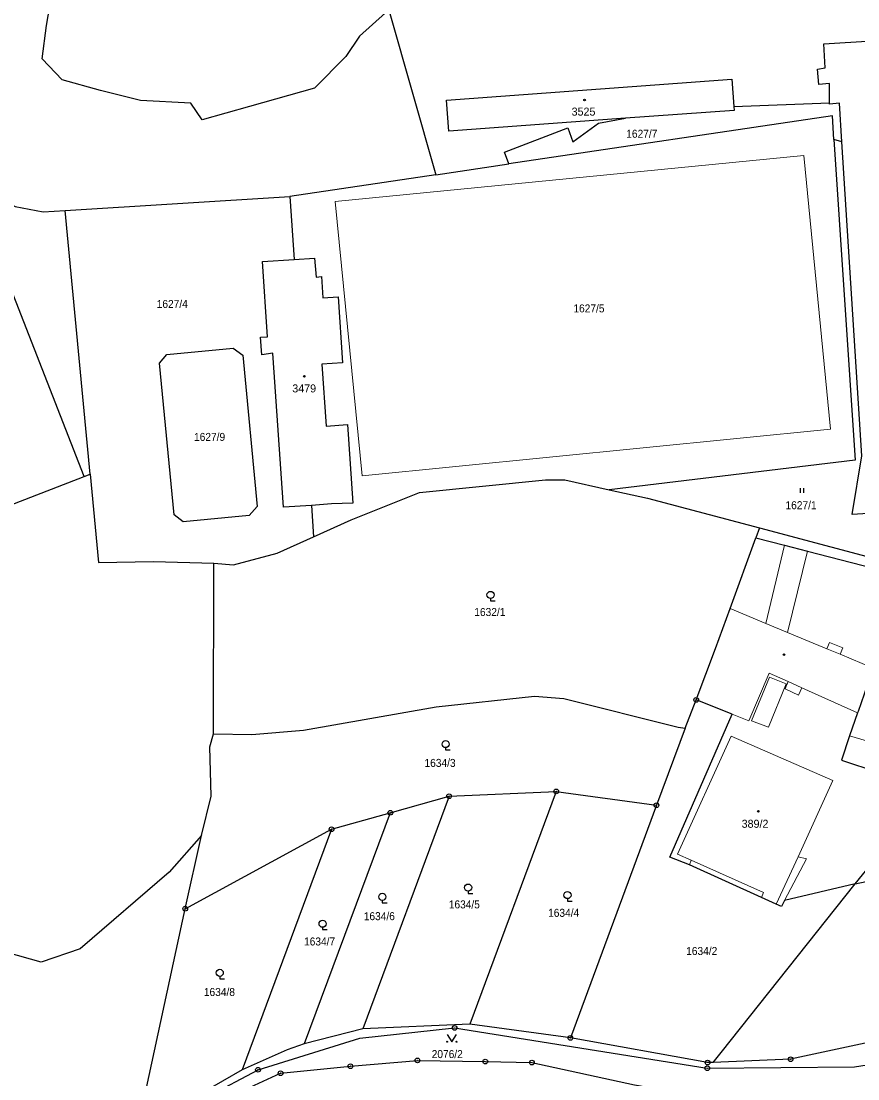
# Model space of a CAD drawing. Extents: x -679733 to -673243, y -1075091 to -1066557.
# Drawn here: x -677020 to -676842.2, y -1071746 to -1071521.5 of the extents above; entities that cross this region are included whole.
import ezdxf

# ---------------------------------------------------------------- set-up
doc = ezdxf.new("R2010")
doc.units = 0
doc.header["$LTSCALE"] = 0.68
for name, color, linetype, lineweight in [('1', 7, 'Continuous', 25), ('3', 7, 'Continuous', 25), ('4', 7, 'Continuous', 13), ('5', 7, 'Continuous', 25), ('8', 7, 'Continuous', 25)]:
    doc.layers.add(name, color=color, linetype=linetype, lineweight=lineweight)
doc.layers.add('2', color=7, linetype='Continuous')

msp = doc.modelspace()

# ---------------------------------------------------------------- linework, layer by layer
at = {"layer": '1'}
for p, q in [((-676845.62, -1071547.08), (-676847.33, -1071546.57)), ((-676931.84, -1071554.09), (-676962.91, -1071558.72)), ((-677010.64, -1071561.65), (-676962.91, -1071558.72)), ((-676962.91, -1071558.72), (-676961.97, -1071572.06)), ((-676958.3, -1071624.32), (-676957.83, -1071630.95)), ((-676863.13, -1071629.07), (-676863.89, -1071631.17)), ((-676979.11, -1071672.8), (-676979.06, -1071636.53)), ((-676878.92, -1071671.57), (-676876.56, -1071665.58)), ((-676929.05, -1071686.02), (-676947.39, -1071735.43)), ((-676906.3, -1071685.02), (-676924.64, -1071734.44)), ((-676941.54, -1071689.53), (-676959.84, -1071738.6)), ((-676985.11, -1071709.91), (-676981.66, -1071694.34)), ((-676954.03, -1071693.03), (-676972.99, -1071744.11))]:
    msp.add_line(p, q, dxfattribs=at)
for points in [[(-677016.55, -1071448.77), (-677028.68, -1071457.97), (-677038.08, -1071466.41), (-677044.21, -1071477.45), (-677053.38, -1071497), (-677054.97, -1071503.6), (-677055.46, -1071509.26), (-677053.86, -1071524.12), (-677051.99, -1071531.58), (-677045.27, -1071542.43), (-677038.18, -1071550), (-677029.36, -1071557.24), (-677021.22, -1071560.82), (-677015.3, -1071561.94), (-677010.64, -1071561.65)], [(-676941.77, -1071519.32), (-676942.54, -1071519.67), (-676948.09, -1071524.64), (-676950.96, -1071528.95), (-676957.65, -1071535.69), (-676971.44, -1071539.6), (-676981.52, -1071542.41), (-676983.94, -1071538.84), (-676994.6, -1071538.32), (-677003.11, -1071536.17), (-677011.28, -1071533.9), (-677015.48, -1071529.46), (-677014.56, -1071522.41), (-677012.22, -1071508.77), (-677011.51, -1071503.76), (-677009.08, -1071497.4), (-677006.05, -1071492.72), (-677003.27, -1071493.2), (-677002.62, -1071496.65), (-676997.47, -1071501.31), (-676979.55, -1071492.76), (-676974.34, -1071494.41)], [(-676812.2, -1071493.43), (-676813.76, -1071493.82), (-676813.57, -1071496.03), (-676836.38, -1071500.01), (-676855.98, -1071502.22), (-676871.03, -1071503.58), (-676888.75, -1071507.78), (-676905.07, -1071511.48), (-676917.72, -1071513.49), (-676933.11, -1071515.38), (-676941.77, -1071519.32), (-676931.84, -1071554.09), (-676916.35, -1071551.78)], [(-676848.27, -1071538.81), (-676848.26, -1071534.69), (-676850.48, -1071534.93), (-676850.78, -1071531.64), (-676849.13, -1071531.39), (-676849.43, -1071526.29), (-676804.95, -1071523.55)], [(-676891.6, -1071542.09), (-676929.11, -1071544.83), (-676929.62, -1071538.21), (-676868.99, -1071533.77), (-676868.58, -1071539.56), (-676848.27, -1071538.81)], [(-676868.58, -1071539.56), (-676868.52, -1071540.41), (-676891.6, -1071542.09)], [(-676845.62, -1071547.08), (-676846.14, -1071538.89), (-676848.27, -1071539.08), (-676848.27, -1071538.81)], [(-676916.35, -1071551.78), (-676917.31, -1071549.31), (-676903.8, -1071544.09), (-676902.8, -1071547.06), (-676897.34, -1071543.15), (-676891.6, -1071542.09)], [(-676847.33, -1071546.57), (-676847.64, -1071541.53), (-676916.35, -1071551.78)], [(-676847.33, -1071546.57), (-676842.82, -1071614.69), (-676895.03, -1071620.95)], [(-676823.98, -1071624.99), (-676843.4, -1071626.2), (-676841.35, -1071613.76), (-676845.62, -1071547.08)], [(-677006.61, -1071618.17), (-677005.34, -1071617.68), (-677010.64, -1071561.65)], [(-676958.3, -1071624.32), (-676964.21, -1071624.69), (-676966.51, -1071591.98), (-676968.83, -1071592.28), (-676969.14, -1071588.59), (-676967.6, -1071588.52), (-676968.68, -1071572.47), (-676961.97, -1071572.06)], [(-676961.97, -1071572.06), (-676957.66, -1071571.8), (-676957.3, -1071575.79), (-676956.17, -1071575.7), (-676955.87, -1071580.2), (-676952.65, -1071579.98), (-676951.67, -1071593.98), (-676956.1, -1071594.28), (-676955.18, -1071607.45), (-676950.66, -1071607.13), (-676949.5, -1071623.78), (-676954.04, -1071623.97), (-676958.3, -1071624.32)], [(-677006.61, -1071618.17), (-677022.15, -1071578.23), (-677029.76, -1071580.74)], [(-677096.97, -1071632.46), (-677079.7, -1071639.42), (-677039, -1071624.72), (-677037.17, -1071629.98), (-677006.61, -1071618.17)], [(-677005.34, -1071617.68), (-677003.57, -1071636.38), (-676991.88, -1071636.22), (-676979.06, -1071636.53)], [(-676957.83, -1071630.95), (-676949.83, -1071627.38), (-676935.36, -1071621.51), (-676908.58, -1071618.83), (-676904.45, -1071618.86), (-676895.03, -1071620.95)], [(-676895.03, -1071620.95), (-676886.88, -1071622.76), (-676863.13, -1071629.07)], [(-676863.13, -1071629.07), (-676832.82, -1071637.12), (-676830.8, -1071634.82), (-676826.76, -1071630.22), (-676823.98, -1071624.99)], [(-676979.06, -1071636.53), (-676974.89, -1071636.92), (-676965.59, -1071634.42), (-676957.83, -1071630.95)], [(-676876.56, -1071665.58), (-676872.44, -1071654.7), (-676869.34, -1071646.18), (-676863.89, -1071631.17)], [(-676863.89, -1071631.17), (-676857.79, -1071632.74), (-676852.95, -1071633.99), (-676831.73, -1071639.47)], [(-676835.31, -1071648.92), (-676838.88, -1071658.62), (-676838.96, -1071658.81), (-676842.13, -1071668.06), (-676842.31, -1071668.29), (-676844.03, -1071673.2), (-676845.69, -1071678.37), (-676837.96, -1071680.94), (-676839.83, -1071686.66), (-676832, -1071689.21), (-676830.1, -1071683.5), (-676827.9, -1071684.22)], [(-676979.11, -1071672.8), (-676970.95, -1071672.91), (-676959.99, -1071672.04), (-676931.82, -1071667.04), (-676910.88, -1071664.78), (-676904.68, -1071665.31), (-676880.4, -1071671.36), (-676878.92, -1071671.57)], [(-676842.81, -1071704.63), (-676857.8, -1071708.16), (-676858.46, -1071709.42), (-676859.55, -1071708.92), (-676862.68, -1071707.5), (-676878.01, -1071700.63), (-676882.14, -1071698.97), (-676868.91, -1071668.62), (-676876.56, -1071665.58)], [(-676878.92, -1071671.57), (-676885, -1071687.94), (-676903.28, -1071737.36)], [(-676981.66, -1071694.34), (-676979.62, -1071686.02), (-676979.92, -1071675.51), (-676979.11, -1071672.8)], [(-676941.54, -1071689.53), (-676929.05, -1071686.02), (-676906.3, -1071685.02), (-676885, -1071687.94)], [(-676842.81, -1071704.63), (-676831.24, -1071690.47), (-676827.9, -1071684.22)], [(-676985.11, -1071709.91), (-676954.03, -1071693.03), (-676941.54, -1071689.53)], [(-676981.66, -1071694.34), (-676988.54, -1071702.17), (-677007.4, -1071718.46), (-677015.75, -1071721.28), (-677022.98, -1071719.19), (-677031.5, -1071710.88), (-677035.45, -1071711.18), (-677060.3, -1071726.54), (-677071.55, -1071730.26), (-677072.54, -1071729.05)], [(-676842.81, -1071704.63), (-676816.93, -1071699.18), (-676796.48, -1071711.59)], [(-676872.93, -1071742.54), (-676871.24, -1071740.48), (-676842.81, -1071704.63)], [(-676972.99, -1071744.11), (-676981.37, -1071748.94), (-676992.4, -1071756.81), (-676996.06, -1071760.38), (-676985.11, -1071709.91)], [(-676796.48, -1071711.59), (-676831.76, -1071736.58), (-676856.51, -1071741.89), (-676872.93, -1071742.54)], [(-677018.95, -1071790.41), (-676998.13, -1071764.06), (-676991.09, -1071757.75), (-676980.3, -1071749.81), (-676969.65, -1071744.11), (-676948.02, -1071737.42), (-676927.88, -1071735.23), (-676874.21, -1071743.78), (-676842.93, -1071743.5), (-676823.69, -1071740.46)], [(-676872.93, -1071742.54), (-676874.16, -1071742.59), (-676903.28, -1071737.36), (-676924.64, -1071734.44), (-676947.39, -1071735.43), (-676959.84, -1071738.6)], [(-676959.84, -1071738.6), (-676963.43, -1071739.85), (-676972.99, -1071744.11)], [(-677008.25, -1071788.41), (-676995.25, -1071771.16), (-676987.7, -1071761.27), (-676980.12, -1071752.62), (-676972.27, -1071748.26), (-676964.86, -1071744.84), (-676950.01, -1071743.35), (-676935.78, -1071742.14), (-676921.36, -1071742.37), (-676911.47, -1071742.59), (-676889.65, -1071747.32), (-676853.71, -1071753.48), (-676844.92, -1071752.82), (-676823.69, -1071740.46)]]:
    msp.add_lwpolyline(points, dxfattribs=at)
msp.add_lwpolyline([(-676972.88, -1071592.39), (-676969.81, -1071624.54), (-676971.52, -1071626.4), (-676985.52, -1071627.77), (-676987.45, -1071626.27), (-676990.57, -1071594.07), (-676989.01, -1071592.21), (-676974.9, -1071590.87)], close=True, dxfattribs=at)
at = {"layer": '3'}
for p, q in [((-676854.392, -1071621.6), (-676854.392, -1071620.595)), ((-676853.722, -1071621.6), (-676853.722, -1071620.595))]:
    msp.add_line(p, q, dxfattribs=at)
for points in [[(-676920.26, -1071644.032), (-676920.26, -1071644.53), (-676919.259, -1071644.53)], [(-676929.8, -1071675.712), (-676929.8, -1071676.21), (-676928.799, -1071676.21)], [(-676925.01, -1071706.172), (-676925.01, -1071706.67), (-676924.009, -1071706.67)], [(-676943.24, -1071708.142), (-676943.24, -1071708.64), (-676942.239, -1071708.64)], [(-676903.91, -1071707.782), (-676903.91, -1071708.28), (-676902.909, -1071708.28)], [(-676955.94, -1071713.862), (-676955.94, -1071714.36), (-676954.939, -1071714.36)], [(-676977.77, -1071724.282), (-676977.77, -1071724.78), (-676976.769, -1071724.78)], [(-676929.47, -1071736.659), (-676928.47, -1071738.16), (-676927.47, -1071736.659)]]:
    msp.add_lwpolyline(points, dxfattribs=at)
for centre, radius in [((-676920.2593, -1071643.2809), 0.75), ((-676929.7993, -1071674.9609), 0.75), ((-676925.0093, -1071705.4209), 0.75), ((-676943.2393, -1071707.3909), 0.75), ((-676903.9093, -1071707.0309), 0.75), ((-676955.9393, -1071713.1109), 0.75), ((-676977.7693, -1071723.5309), 0.75), ((-676929.47, -1071738.1595), 0.1), ((-676927.47, -1071738.1595), 0.1)]:
    msp.add_circle(centre, radius, dxfattribs=at)
at = {"layer": '4'}
for p, q in [((-676953.27, -1071559.78), (-676853.73, -1071549.97)), ((-676853.73, -1071549.97), (-676848, -1071608.1)), ((-676947.53, -1071618.01), (-676953.27, -1071559.78)), ((-676848, -1071608.1), (-676947.53, -1071618.01)), ((-676861.76, -1071649.33), (-676857.79, -1071632.74)), ((-676857.14, -1071651.25), (-676852.95, -1071633.99)), ((-676869.34, -1071646.18), (-676861.76, -1071649.33)), ((-676861.76, -1071649.33), (-676857.14, -1071651.25)), ((-676857.14, -1071651.25), (-676848.83, -1071654.71)), ((-676848.83, -1071654.71), (-676848.27, -1071653.37)), ((-676848.27, -1071653.37), (-676845.42, -1071654.54)), ((-676845.42, -1071654.54), (-676845.98, -1071655.89)), ((-676848.83, -1071654.71), (-676845.98, -1071655.89)), ((-676845.98, -1071655.89), (-676838.96, -1071658.81)), ((-676861.04, -1071659.88), (-676865.37, -1071670.03)), ((-676864.8, -1071670.01), (-676861.02, -1071660.74)), ((-676857, -1071661.69), (-676861.04, -1071659.88)), ((-676861.02, -1071660.74), (-676857.45, -1071662.19)), ((-676861.19, -1071671.4), (-676857.45, -1071662.19)), ((-676857, -1071661.69), (-676857.69, -1071663.25)), ((-676857.69, -1071663.25), (-676854.82, -1071664.54)), ((-676854.12, -1071662.99), (-676857, -1071661.69)), ((-676854.82, -1071664.54), (-676854.12, -1071662.99)), ((-676842.31, -1071668.29), (-676854.12, -1071662.99)), ((-676865.37, -1071670.03), (-676868.91, -1071668.62)), ((-676864.8, -1071670.01), (-676861.19, -1071671.4)), ((-676869.15, -1071673.27), (-676880.55, -1071698.3)), ((-676847.56, -1071682.72), (-676869.15, -1071673.27)), ((-676844.03, -1071673.2), (-676836.02, -1071675.53)), ((-676847.56, -1071682.72), (-676854.88, -1071698.88)), ((-676880.55, -1071698.3), (-676877.65, -1071699.59)), ((-676859.55, -1071708.92), (-676854.88, -1071698.88)), ((-676853.16, -1071699.31), (-676857.8, -1071708.16)), ((-676854.88, -1071698.88), (-676853.16, -1071699.31)), ((-676877.65, -1071699.59), (-676878.01, -1071700.63)), ((-676877.65, -1071699.59), (-676862.23, -1071706.5)), ((-676862.23, -1071706.5), (-676862.68, -1071707.5))]:
    msp.add_line(p, q, dxfattribs=at)
at = {"layer": '5'}
for centre in [(-676900.2768, -1071538.2192), (-676959.7968, -1071596.8592), (-676857.9168, -1071655.9592), (-676863.3468, -1071689.2392)]:
    msp.add_circle(centre, 0.175, dxfattribs=at)
at = {"layer": '8'}
for centre, radius in [((-676876.56, -1071665.5799), 0.5), ((-676876.56, -1071665.5799), 0.0303), ((-676929.05, -1071686.0199), 0.5), ((-676929.05, -1071686.0199), 0.0303), ((-676906.3, -1071685.0199), 0.5), ((-676906.3, -1071685.0199), 0.0303), ((-676885, -1071687.9399), 0.5), ((-676885, -1071687.9399), 0.0303), ((-676941.54, -1071689.5299), 0.5), ((-676941.54, -1071689.5299), 0.0303), ((-676954.03, -1071693.0299), 0.5), ((-676954.03, -1071693.0299), 0.0303), ((-676985.11, -1071709.9099), 0.5), ((-676985.11, -1071709.9099), 0.0303), ((-676927.88, -1071735.2299), 0.5), ((-676927.88, -1071735.2299), 0.0303), ((-676903.28, -1071737.3599), 0.5), ((-676903.28, -1071737.3599), 0.0303), ((-676935.78, -1071742.1399), 0.5), ((-676935.78, -1071742.1399), 0.0303), ((-676921.36, -1071742.3699), 0.5), ((-676911.47, -1071742.5899), 0.5), ((-676874.16, -1071742.5899), 0.5), ((-676856.51, -1071741.8899), 0.5), ((-676856.51, -1071741.8899), 0.0303), ((-676969.65, -1071744.1099), 0.5), ((-676969.65, -1071744.1099), 0.0303), ((-676964.86, -1071744.8399), 0.5), ((-676950.01, -1071743.3499), 0.5), ((-676950.01, -1071743.3499), 0.0303), ((-676921.36, -1071742.3699), 0.0303), ((-676911.47, -1071742.5899), 0.0303), ((-676874.21, -1071743.7799), 0.5), ((-676874.21, -1071743.7799), 0.0303), ((-676874.16, -1071742.5899), 0.0303), ((-676964.86, -1071744.8399), 0.0303)]:
    msp.add_circle(centre, radius, dxfattribs=at)

# ---------------------------------------------------------------- texts
at = {"layer": '2'}
for s, p in [('3525', (-676903.03, -1071541.519)), ('3479', (-676962.37, -1071600.29)), ('389/2', (-676866.91, -1071692.729))]:
    msp.add_text(s, height=1.7, dxfattribs=at).set_placement(p)
at = {"layer": '2', "width": 0.95}
for s, p in [('1627/7', (-676891.42, -1071546.22)), ('1627/4', (-676991.17, -1071582.36)), ('1627/5', (-676902.65, -1071583.3)), ('1627/9', (-676983.24, -1071610.59)), ('1627/1', (-676857.59, -1071625.09)), ('1632/1', (-676923.7, -1071647.769)), ('1634/3', (-676934.28, -1071679.81)), ('1634/5', (-676929.12, -1071709.85)), ('1634/6', (-676947.18, -1071712.35)), ('1634/4', (-676908.02, -1071711.64)), ('1634/7', (-676959.87, -1071717.72)), ('1634/2', (-676878.69, -1071719.749)), ('1634/8', (-676981.15, -1071728.45)), ('2076/2', (-676932.75, -1071741.63))]:
    msp.add_text(s, height=1.7, dxfattribs=at).set_placement(p)

doc.saveas('drawing.dxf')
